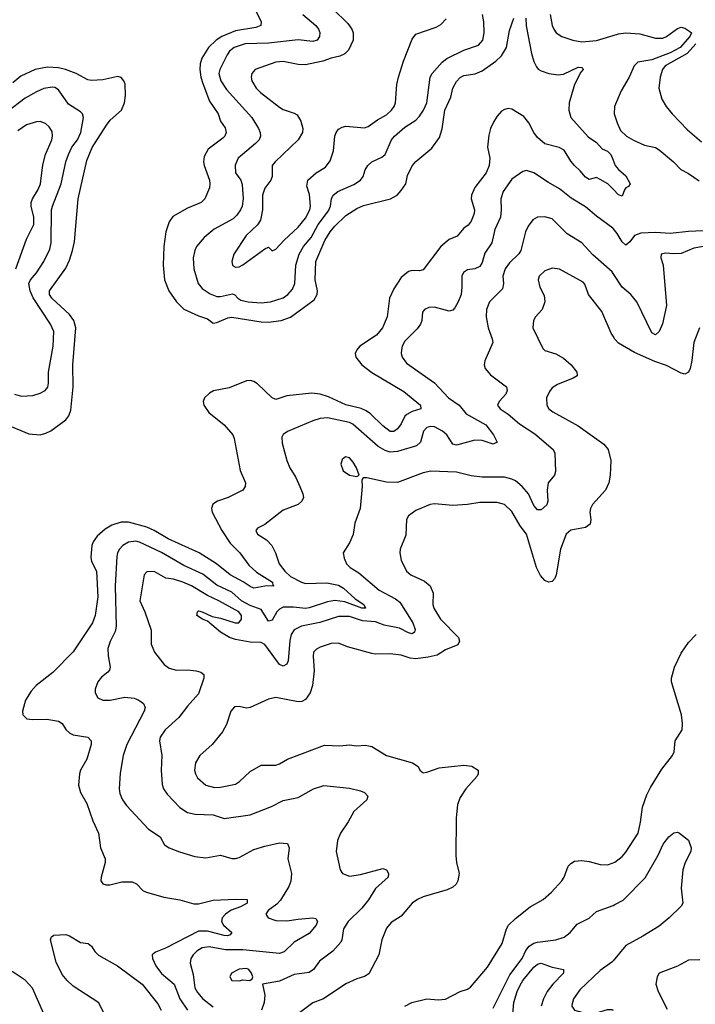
# Model space of a CAD drawing. Header units: inches. Extents: x 1305375 to 1407406, y 744550 to 841633.
# Tile 445 of 509: x 1386779 to 1390446, y 803421 to 808761. Entities that reach past the tile are written whole.
import ezdxf

# ---------------------------------------------------------------- set-up
doc = ezdxf.new("R2010")
doc.units = ezdxf.units.IN
doc.header["$MEASUREMENT"] = 0
doc.layers.add('B3880', color=7, linetype='Continuous')
doc.layers.add('B3890', color=7, linetype='Continuous')

msp = doc.modelspace()

# ---------------------------------------------------------------- linework, layer by layer
at = {"layer": 'B3880', "color": 5}
for points, elevation in [([(1388049.5, 808830), (1388090.4, 808750), (1388088.7, 808730), (1388060.7, 808719.3), (1387950, 808700.5), (1387876, 808670), (1387846.4, 808650), (1387803.5, 808610), (1387768.1, 808551.9), (1387759.1, 808520.9), (1387756.6, 808490), (1387762.5, 808450), (1387774.2, 808414.2), (1387810, 808319.5), (1387857.3, 808250), (1387870.2, 808210.2), (1387893.8, 808173.8), (1387900.2, 808150), (1387893.2, 808130), (1387881.5, 808118.5), (1387801.8, 808058.2), (1387781.6, 808018.4), (1387777.8, 807990), (1387780.9, 807970), (1387810, 807891), (1387811.5, 807870), (1387810, 807849), (1387784.9, 807790), (1387764, 807770), (1387690, 807738.2), (1387610, 807693), (1387590, 807664.2), (1387572.7, 807610), (1387561.4, 807530), (1387559, 807430), (1387566, 807350), (1387588.6, 807290), (1387630, 807231.6), (1387670, 807191.3), (1387750, 807154), (1387798.2, 807138.2), (1387830, 807115.8), (1387850, 807119.1), (1387910, 807144.1), (1387930, 807147), (1388090, 807121.6), (1388130, 807120.1), (1388198.4, 807130), (1388250, 807147), (1388378.5, 807241.5), (1388394.8, 807270), (1388395.2, 807290), (1388383.8, 807350), (1388387, 807450), (1388435.8, 807564.2), (1388464.1, 807610), (1388490, 807641), (1388550, 807698.6), (1388610, 807737.5), (1388646, 807754), (1388791.2, 807790), (1388827.6, 807810), (1388850, 807834), (1388875.8, 807870), (1388884.1, 807915.9), (1388910, 807967.9), (1388930, 807992.7), (1389016, 808064), (1389057.5, 808122.5), (1389071.7, 808168.3), (1389086.9, 808270), (1389119.5, 808340.5), (1389130.5, 808390), (1389150, 808426.5), (1389170, 808448), (1389190, 808458.2), (1389251.9, 808468.1), (1389290, 808483.5), (1389363.9, 808536.1), (1389394.5, 808565.5), (1389422.3, 808610), (1389437.1, 808702.9), (1389460.4, 808770)], 1020), ([(1388479.6, 808819.6), (1388559.6, 808739.6), (1388582.6, 808710), (1388590.2, 808690), (1388588.8, 808650), (1388564.4, 808595.6), (1388544, 808576), (1388516.4, 808563.6), (1388470, 808552.6), (1388424.6, 808535.4), (1388330, 808515.3), (1388290, 808517.5), (1388210, 808533.5), (1388170.1, 808529.9), (1388057.3, 808490), (1388039.5, 808470), (1388036.5, 808450), (1388039.6, 808430), (1388063.2, 808390), (1388086.6, 808366.6), (1388190, 808287.2), (1388210, 808274.7), (1388270, 808254.3), (1388284.7, 808244.7), (1388305.7, 808210), (1388315.8, 808170), (1388314, 808150), (1388290.3, 808110), (1388165.3, 807990), (1388150.3, 807970), (1388149, 807910), (1388141.7, 807890), (1388110, 807848), (1388096.6, 807810), (1388097.7, 807730), (1388086.1, 807673.9), (1388070, 807647.6), (1388008.2, 807590), (1387942.3, 807490), (1387930.3, 807450), (1387934.4, 807430), (1387950, 807418), (1387970, 807421), (1387990, 807431), (1388110, 807518), (1388130, 807526.8), (1388150, 807506.8), (1388170, 807516.3), (1388214.7, 807565.3), (1388290, 807636.5), (1388330, 807684), (1388355, 807730), (1388357.7, 807750), (1388353.1, 807813.1), (1388337.6, 807857.6), (1388343, 807890), (1388387.8, 807930), (1388438.3, 807961.7), (1388465.3, 807994.7), (1388483.1, 808050), (1388489, 808130), (1388496.4, 808150), (1388510, 808167.4), (1388530, 808178.8), (1388550, 808183.2), (1388650, 808175.3), (1388670, 808181.7), (1388721.6, 808218.4), (1388770, 808245), (1388797, 808270), (1388811.2, 808290), (1388818.3, 808310), (1388825.8, 808410), (1388835.9, 808450), (1388863.1, 808536.9), (1388910, 808655.3), (1388930, 808682.9), (1389039.9, 808720.1), (1389064.5, 808735.5), (1389094.1, 808765.9)], 1060), ([(1388315.6, 808790), (1388386.9, 808730), (1388402, 808710), (1388408.4, 808691.6), (1388407.4, 808670), (1388394.6, 808650), (1388370, 808642.6), (1388290, 808651), (1388130, 808632.8), (1388003.8, 808630), (1387942.9, 808610), (1387918.1, 808590), (1387905.3, 808570), (1387865, 808490), (1387861.2, 808470), (1387871.8, 808430), (1387901.5, 808381.5), (1388039.7, 808230), (1388076.2, 808170), (1388085.2, 808150), (1388086, 808130), (1388078.6, 808110), (1388060.2, 808090), (1387965.8, 808010), (1387948.4, 807971.6), (1387950.2, 807930), (1387979.3, 807890), (1387987, 807867), (1387992.4, 807790), (1387986.4, 807750), (1387978.1, 807730), (1387958.5, 807701.5), (1387938.3, 807681.7), (1387834.8, 807625.2), (1387780.6, 807579.4), (1387738.6, 807530), (1387729.2, 807510), (1387721.5, 807470), (1387724.6, 807410), (1387747.7, 807330), (1387770, 807303.2), (1387814, 807274), (1387850, 807259.2), (1387870, 807259), (1387934.1, 807274.1), (1387947.9, 807267.9), (1387963.6, 807250), (1387979.8, 807239.8), (1388018.8, 807230), (1388090, 807225.9), (1388140.9, 807230), (1388210, 807252.3), (1388234.4, 807270), (1388259.8, 807300.2), (1388272.7, 807330), (1388278.1, 807430), (1388296.1, 807490), (1388319.9, 807530), (1388361.1, 807578.9), (1388399, 807650), (1388456.2, 807723.8), (1388466.2, 807750), (1388472.3, 807790), (1388481.3, 807810), (1388505.6, 807830), (1388593.4, 807866.6), (1388629.8, 807890), (1388643.5, 807910), (1388653.7, 807946.3), (1388669.7, 807970.3), (1388689.8, 807990.2), (1388745.3, 808014.7), (1388762.6, 808030), (1388797.8, 808110), (1388813.3, 808130), (1388870, 808178.6), (1388930, 808216), (1388950, 808238), (1388970.8, 808270), (1388988.8, 808310), (1389007.4, 808450), (1389018.3, 808470), (1389071.5, 808530), (1389097, 808550), (1389190, 808595.4), (1389270, 808622.8), (1389293.3, 808650), (1389299.9, 808690), (1389298, 808750), (1389291.2, 808790)], 1040), ([(1389526.3, 808770), (1389527.8, 808727.8), (1389557.1, 808577.1), (1389570, 808534), (1389584.5, 808504.5), (1389593.3, 808493.3), (1389610, 808484.4), (1389651.3, 808470), (1389701.4, 808461.4), (1389730, 808466.2), (1389810, 808504.4), (1389830, 808501.6), (1389835.6, 808495.6), (1389836.9, 808490), (1389824.1, 808475.9), (1389791.2, 808410), (1389762.4, 808310), (1389759.5, 808270), (1389770.3, 808230), (1389865.3, 808125.3), (1389910, 808095.7), (1389940.8, 808060.8), (1389970, 808047.3), (1389988.6, 808030), (1390000, 807999.4)], 1020), ([(1389657.8, 808790), (1389669.4, 808730), (1389677.5, 808710), (1389690.3, 808690), (1389722.6, 808670), (1389781.6, 808650), (1389830, 808640.1), (1389910, 808649), (1390000, 808675)], 1040), ([(1386690, 806571.9), (1386830, 806515.4), (1386890, 806510.2), (1386922.3, 806517.7), (1386949.2, 806530.8), (1387029.8, 806590.2), (1387047, 806613), (1387057.4, 806642.6), (1387069.9, 806770.1), (1387068.8, 806890), (1387084.8, 807090), (1387072.5, 807130), (1387050, 807162), (1386953.1, 807250), (1386940.5, 807270), (1386941.7, 807290), (1387030, 807413.2), (1387050, 807457.3), (1387066.6, 807510), (1387076.2, 807556.2), (1387097.6, 807790), (1387143.1, 807996.9), (1387172.9, 808067.1), (1387250, 808189.1), (1387270, 808216.9), (1387331.7, 808270), (1387347.9, 808310), (1387354.6, 808350), (1387351.5, 808411.5), (1387344.7, 808430), (1387330, 808447.6), (1387312.2, 808452.3), (1387230, 808435.2), (1387170, 808431.1), (1387150, 808434.9), (1387085.4, 808470), (1387028.5, 808490), (1386990, 808499.1), (1386930, 808503.3), (1386863.6, 808490), (1386785.3, 808454.7), (1386742.2, 808417.8)], 1020), ([(1386750.8, 806730), (1386790, 806719.5), (1386850, 806723.6), (1386890, 806735.6), (1386918, 806750), (1386931.4, 806768.6), (1386935.8, 806790), (1386935.6, 806850), (1386962.1, 806990), (1386965.7, 807070), (1386946.5, 807110), (1386852, 807252), (1386835.7, 807290), (1386828.6, 807330), (1386838, 807350), (1386870, 807388.1), (1386911.3, 807450), (1386943.9, 807516.1), (1386950.5, 807550), (1386952.5, 807730), (1386956.8, 807750), (1387005.3, 807870), (1387030.5, 807990), (1387043.6, 808030), (1387062.4, 808070), (1387093.2, 808110), (1387111.5, 808150), (1387126.2, 808230), (1387119.8, 808250), (1387110, 808261.7), (1387043.6, 808303.6), (1386990, 808379.8), (1386970, 808393.5), (1386955.8, 808395.8), (1386910, 808388.4), (1386870, 808369.9), (1386810, 808335.2), (1386710, 808259.6)], 1040), ([(1390000, 807842), (1389971.2, 807871.2), (1389930, 807895.1), (1389910, 807905.2), (1389870, 807895.1), (1389850, 807906.6), (1389821.4, 807941.4), (1389789.8, 807970), (1389770, 807993.6), (1389733.9, 808053.9), (1389708.1, 808068.1), (1389630, 808088.6), (1389590, 808121.6), (1389570, 808148.4), (1389542.4, 808202.4), (1389515.7, 808235.7), (1389450, 808275.5), (1389430, 808279.5), (1389410, 808274.5), (1389395.2, 808264.8), (1389370, 808237.1), (1389351.9, 808208.1), (1389334.7, 808170), (1389325.9, 808134.1), (1389319.2, 808070), (1389330.7, 808009.3), (1389328.3, 807970), (1389310.4, 807929.6), (1389249.5, 807850), (1389231.4, 807810), (1389230.1, 807790), (1389247, 807730), (1389245.5, 807710), (1389230, 807668.3), (1389212.9, 807647.2), (1389189.2, 807630), (1389153.2, 807586.8), (1389110, 807569), (1389064.5, 807530), (1388970, 807404.7), (1388950, 807399.8), (1388910, 807401.4), (1388890, 807396), (1388850, 807362.9), (1388810, 807301.4), (1388786.5, 807250), (1388773.5, 807150), (1388748.3, 807090), (1388715.3, 807050), (1388625.4, 806990), (1388609.2, 806970), (1388600.2, 806950), (1388603.2, 806930), (1388636.9, 806890), (1388690, 806848.1), (1388863.6, 806743.6), (1388955.3, 806670), (1388956.3, 806650), (1388910, 806635.9), (1388880.3, 806619.7), (1388870.1, 806609.9), (1388850.2, 806570), (1388830, 806542.4), (1388810, 806526.9), (1388790, 806527.5), (1388750, 806558.2), (1388683.7, 806623.7), (1388660.5, 806640.5), (1388632.1, 806652.1), (1388550, 806672.9), (1388455.9, 806715.9), (1388410, 806730.9), (1388365.2, 806734.8), (1388230, 806720.3), (1388170, 806701.5), (1388150, 806709.7), (1388070, 806786.6), (1388050, 806799.1), (1388030, 806803.9), (1388010, 806801.6), (1387916, 806764), (1387832.2, 806747.8), (1387810, 806735.4), (1387783.1, 806710), (1387774.6, 806690), (1387778.5, 806670), (1387806, 806630), (1387890, 806564.6), (1387936.1, 806510), (1387943.6, 806490), (1387976.1, 806316.1), (1388004.2, 806250), (1388003.7, 806230), (1387990.2, 806209.8), (1387910.1, 806169.9), (1387852.7, 806150), (1387827.1, 806132.9), (1387819.7, 806110), (1387825, 806090), (1387877, 805990), (1387922.4, 805922.4), (1387974.2, 805870), (1388023.4, 805803.4), (1388065.4, 805765.4), (1388151.5, 805710), (1388152.5, 805692.5), (1388158, 805690), (1388110, 805689.2), (1388050, 805678.5), (1388030, 805686.1), (1387993.1, 805713.1), (1387922, 805750), (1387848.2, 805810), (1387753.8, 805870), (1387584.6, 805944.6), (1387510, 805990.4), (1387470, 806008.8), (1387370, 806035.8), (1387330, 806035.2), (1387280.4, 806019.6), (1387243, 805997), (1387200.7, 805959.3), (1387178, 805930), (1387170.9, 805910), (1387165.4, 805845.5), (1387170, 805822), (1387195.8, 805770), (1387203.6, 805630), (1387188.3, 805530), (1387174, 805490), (1387070, 805332.8), (1386958.7, 805221.3), (1386869.5, 805150.5), (1386841.3, 805118.7), (1386810.3, 805070), (1386795.5, 805010), (1386796.3, 804990), (1386818, 804970), (1386850, 804965.2), (1386926.6, 804966.6), (1386990, 804956.3), (1387010, 804943), (1387030.8, 804910.8), (1387051.4, 804891.4), (1387070, 804882.3), (1387150.2, 804870.2), (1387167.4, 804850), (1387167.9, 804830), (1387143.9, 804750), (1387110.2, 804690), (1387104.2, 804670), (1387098.6, 804610), (1387109, 804569), (1387144.2, 804510), (1387176.1, 804416.1), (1387208.1, 804350), (1387217.6, 804270), (1387242.6, 804210), (1387243.7, 804190), (1387221.3, 804110), (1387220.5, 804090), (1387230, 804074.8), (1387248.7, 804068.7), (1387268.9, 804068.9), (1387334.1, 804085.9), (1387390, 804085), (1387414, 804074), (1387450, 804036.5), (1387467.3, 804030), (1387562.7, 804002.7), (1387648.1, 803988.1), (1387725.2, 803965.2), (1387750, 803966.4), (1387830, 803985.3), (1387950, 803992), (1388014.8, 803990), (1388014.3, 803970), (1387977, 803950), (1387928, 803931.9), (1387895.8, 803910), (1387878.3, 803890), (1387875.3, 803870), (1387886, 803850), (1387931.6, 803810), (1387921.8, 803798.2), (1387907.2, 803792.8), (1387890, 803793.6), (1387798.5, 803818.5), (1387750, 803817), (1387570, 803724.6), (1387516.6, 803703.4), (1387499, 803690), (1387500.2, 803670), (1387518.8, 803630), (1387550, 803588.1), (1387618.7, 803530), (1387648.2, 803450), (1387690.9, 803390)], 1020), ([(1386757.8, 807410), (1386817, 807570), (1386855.6, 807650), (1386855.9, 807690), (1386841.6, 807750), (1386842.2, 807770), (1386848.8, 807790), (1386880.4, 807839.6), (1386892.7, 807870), (1386905.7, 807974.3), (1386920.2, 808030), (1386954, 808110), (1386958.3, 808130), (1386955, 808155), (1386939.9, 808179.9), (1386918.8, 808198.8), (1386890, 808208.8), (1386870, 808207.9), (1386815.8, 808190), (1386770, 808157.7)], 1060), ([(1390000, 807628.6), (1389998.8, 807630), (1389910, 807694.6), (1389850, 807746.6), (1389773.3, 807793.3), (1389710, 807843.8), (1389650, 807877.4), (1389570, 807931.2), (1389530, 807943.6), (1389510, 807937), (1389450, 807895.8), (1389403.5, 807830), (1389390.2, 807790), (1389392.9, 807730), (1389389.4, 807690), (1389357.5, 807622.5), (1389342.3, 807550), (1389304.8, 807495.2), (1389290, 807444.5), (1389277.1, 807422.9), (1389250.1, 807409.8), (1389210, 807403.9), (1389187.4, 807390), (1389179, 807370), (1389179.6, 807310), (1389174.7, 807270), (1389159.6, 807230), (1389141.2, 807198.8), (1389130, 807186.3), (1389110, 807179.8), (1389030, 807201.2), (1389000.7, 807199.3), (1388976.3, 807190), (1388965.9, 807174.1), (1388961.2, 807130), (1388954.2, 807110), (1388935.9, 807084.1), (1388870, 807017.7), (1388856, 806990), (1388851.9, 806970), (1388850.2, 806950), (1388855.2, 806930), (1388878.3, 806898.4), (1389031.5, 806791.5), (1389106.5, 806710), (1389164, 806670), (1389202.8, 806622.8), (1389310, 806563.2), (1389351.3, 806510), (1389370, 806469.2), (1389350, 806459.7), (1389290, 806478.2), (1389250, 806480.3), (1389150, 806452.8), (1389130, 806459.1), (1389098.3, 806510), (1389073.7, 806530), (1389030, 806552), (1389010, 806554), (1388989.1, 806550), (1388971.1, 806530), (1388954.7, 806470), (1388932.2, 806450), (1388830, 806419.5), (1388790, 806416.3), (1388763.9, 806423.9), (1388725.6, 806445.6), (1388587.8, 806567.8), (1388570, 806576.5), (1388450, 806601), (1388410, 806597.7), (1388370, 806585.8), (1388232.7, 806527.3), (1388209.1, 806510.9), (1388203, 806497), (1388204, 806464), (1388229, 806370), (1388246, 806330), (1388278.3, 806278.3), (1388300.7, 806230), (1388316.5, 806190), (1388318.9, 806170), (1388310.3, 806150), (1388290, 806131.3), (1388210, 806101.7), (1388110, 806022.9), (1388070, 806002.7), (1388060.5, 805990), (1388070.7, 805970), (1388119.5, 805939.5), (1388148.3, 805908.4), (1388168.4, 805870), (1388187.2, 805810), (1388217.7, 805770), (1388250, 805741.4), (1388308.4, 805710), (1388330, 805704), (1388446.4, 805706.4), (1388510, 805693.8), (1388537.6, 805677.6), (1388600.9, 805620.9), (1388647.4, 805590), (1388657.1, 805570), (1388637.2, 805570), (1388543.6, 805603.6), (1388490, 805610.3), (1388450, 805603.6), (1388350, 805570.3), (1388330, 805567.7), (1388265.8, 805574.2), (1388210, 805574), (1388190, 805564.7), (1388175.9, 805550), (1388150, 805504.2), (1388130, 805498.9), (1388090, 805562.2), (1388030, 805583.7), (1387982.6, 805610), (1387930, 805655.3), (1387850, 805695), (1387773.7, 805753.7), (1387670, 805800.8), (1387550, 805870.8), (1387430, 805926.7), (1387410, 805932.2), (1387370, 805927.7), (1387339.8, 805910), (1387321.1, 805890), (1387310.7, 805870), (1387306.9, 805850), (1387298.6, 805690), (1387303.5, 805470), (1387298, 805442), (1387270.7, 805389.3), (1387258.6, 805350), (1387259.3, 805310), (1387270.2, 805249.8), (1387266.8, 805233.2), (1387258.4, 805221.6), (1387224.2, 805195.8), (1387203.1, 805170), (1387188.7, 805130), (1387188.5, 805110), (1387203.1, 805083.1), (1387230.4, 805070.4), (1387270.4, 805070.3), (1387350, 805086.4), (1387400.4, 805080.4), (1387426.7, 805070), (1387451.6, 805051.6), (1387460.3, 805030), (1387455.6, 805010), (1387361.6, 804830), (1387340.6, 804770), (1387324.7, 804675.3), (1387319.3, 804590), (1387323.7, 804563.7), (1387337.6, 804530), (1387358.6, 804498.6), (1387478, 804370), (1387541.3, 804330), (1387565.3, 804285.3), (1387590.6, 804270), (1387647.7, 804247.7), (1387730, 804222.8), (1387790, 804214.7), (1387870, 804229.1), (1387930, 804212), (1387950, 804212), (1387970, 804216.5), (1388050, 804260.7), (1388110, 804278), (1388190, 804296.2), (1388232.7, 804292.7), (1388242.6, 804270), (1388234.2, 804210), (1388255.4, 804130), (1388251, 804089), (1388239.6, 804060.4), (1388195, 803985), (1388175.7, 803964.3), (1388127.4, 803930), (1388115.3, 803910), (1388128.4, 803890), (1388170, 803875.6), (1388230, 803873.4), (1388290, 803883.2), (1388370, 803889.3), (1388387, 803887), (1388396, 803870), (1388388.7, 803850), (1388350, 803804.3), (1388270, 803757.9), (1388214.4, 803705.6), (1388190, 803697.3), (1387990, 803715.9), (1387896.8, 803716.8), (1387807.6, 803732.4), (1387770, 803726.9), (1387740.7, 803710), (1387720.7, 803690), (1387709, 803670), (1387703.9, 803643.9), (1387721.8, 803581.8), (1387729.6, 803509.6), (1387744.1, 803484.1), (1387774.3, 803450), (1387830, 803407.9)], 1040), ([(1390000, 807385.1), (1389994.1, 807394.1), (1389890, 807485.1), (1389831.1, 807551.1), (1389750, 807600.4), (1389670, 807680.8), (1389630, 807691.6), (1389590, 807689.7), (1389564, 807676), (1389538.6, 807641.4), (1389525, 807610), (1389499, 807510), (1389489, 807491), (1389437.2, 807442.8), (1389413.8, 807410), (1389401.5, 807370), (1389404.6, 807330), (1389399.3, 807300.7), (1389330, 807231.2), (1389312.2, 807190), (1389311.8, 807150), (1389321.2, 807090), (1389344.2, 807030), (1389346.7, 807010), (1389303.8, 806910), (1389300.4, 806890), (1389306, 806870), (1389334.5, 806834.5), (1389421.3, 806770), (1389426, 806750), (1389418.5, 806730), (1389382.4, 806690), (1389372.4, 806670), (1389387, 806650), (1389430, 806622), (1389491.4, 806570), (1389575.4, 806515.4), (1389675.6, 806430), (1389684, 806410), (1389688.1, 806310), (1389681.3, 806290), (1389647.3, 806250), (1389642.1, 806210), (1389646.5, 806150), (1389639.6, 806130), (1389610, 806102), (1389590, 806102), (1389570, 806125.7), (1389541.2, 806190), (1389507.3, 806230), (1389470, 806259.3), (1389450, 806269.3), (1389410, 806279.4), (1389290, 806279.3), (1389230, 806286.6), (1389150, 806306.9), (1389010, 806312.8), (1388970, 806304), (1388830, 806251.8), (1388770, 806253.6), (1388663.1, 806276.9), (1388644, 806276), (1388636, 806264), (1388638.4, 806230), (1388626.7, 806110), (1388599.1, 806030), (1388590, 805969.3), (1388570, 805923.7), (1388535.5, 805870), (1388540.3, 805840.3), (1388553, 805810), (1388572.7, 805790), (1388620.2, 805760.2), (1388730, 805666.8), (1388819.6, 805619.7), (1388842.7, 805602.7), (1388913.2, 805490), (1388926, 805454), (1388921.6, 805438.4), (1388910.3, 805429.7), (1388890, 805434.8), (1388840.8, 805460.8), (1388757.5, 805477.5), (1388710, 805494.8), (1388640.2, 805500.2), (1388570, 805523.9), (1388510, 805524.9), (1388407.9, 805492.1), (1388308.8, 805471.2), (1388268.8, 805451.2), (1388253.3, 805426.7), (1388245.1, 805394.9), (1388236.8, 805283.2), (1388230, 805265.6), (1388210, 805254), (1388190, 805264.7), (1388110, 805372), (1388090, 805383), (1388030, 805385.6), (1387950, 805399.9), (1387918.5, 805410), (1387870, 805438.4), (1387799.4, 805499.4), (1387772.3, 805510), (1387740.7, 805530), (1387743.7, 805550), (1387750, 805554.4), (1387770.3, 805550.3), (1387823.4, 805523.4), (1387870, 805514.3), (1387949.7, 805490.3), (1387969.7, 805490.2), (1387983.8, 805510), (1387984.1, 805530), (1387968.5, 805550), (1387861.1, 805610), (1387798.4, 805638.4), (1387712.1, 805690), (1387665.6, 805710), (1387613.8, 805726.2), (1387572.2, 805732.2), (1387510, 805767.8), (1387470, 805767.3), (1387455.8, 805750), (1387432.1, 805610), (1387458.8, 805550), (1387492.9, 805450), (1387493.8, 805373.8), (1387511, 805331), (1387563.9, 805263.9), (1387590, 805244.6), (1387630, 805233.8), (1387690, 805235.2), (1387738, 805230), (1387762.2, 805222.2), (1387778.4, 805210), (1387778.9, 805190), (1387750, 805105.1), (1387690, 805038.7), (1387643.2, 804976.8), (1387568.4, 804910), (1387541.8, 804870), (1387537.7, 804850), (1387550.2, 804770), (1387546.9, 804690), (1387553, 804613), (1387559.6, 804590), (1387580.3, 804560.3), (1387647.9, 804487.9), (1387690, 804460.7), (1387732.1, 804452.1), (1387829.1, 804449.1), (1387890, 804428), (1388030, 804449.3), (1388146.4, 804493.6), (1388210, 804526), (1388290, 804542.8), (1388374, 804590), (1388430, 804607.2), (1388570, 804593), (1388630, 804578.9), (1388650.4, 804570), (1388668.2, 804550), (1388664.4, 804530), (1388592.9, 804467.1), (1388562, 804410), (1388520.7, 804350), (1388505, 804310), (1388497.4, 804250), (1388518.4, 804150), (1388530.8, 804130), (1388570, 804116.5), (1388630, 804124.9), (1388750, 804157), (1388770.3, 804150.2), (1388782, 804130), (1388778.5, 804110), (1388711, 804049), (1388672.6, 803987.4), (1388637.2, 803942.8), (1388562, 803870), (1388537.4, 803830), (1388527.2, 803770), (1388521.6, 803758.4), (1388479.5, 803710), (1388405.9, 803654.1), (1388373.4, 803610), (1388350, 803593), (1388270, 803583.1), (1388190, 803546.8), (1388098, 803530), (1388109.1, 803470), (1388106.2, 803430), (1388091, 803390)], 1060), ([(1390000, 807044.2), (1389990, 807060.7), (1389938.9, 807178.9), (1389865.7, 807270), (1389847.1, 807327.1), (1389838.1, 807338.1), (1389710, 807408.4), (1389670, 807412.6), (1389630, 807398.9), (1389598, 807370), (1389592.8, 807350), (1389603.2, 807310), (1389625.4, 807265.5), (1389630.2, 807230), (1389614.4, 807190), (1389579.6, 807150), (1389568.9, 807130), (1389564.2, 807090), (1389617.8, 806977.8), (1389630, 806967.6), (1389690, 806948), (1389730, 806924.9), (1389772.2, 806890), (1389802.8, 806850), (1389804.7, 806835.3), (1389804.7, 806830), (1389782.8, 806817.2), (1389697.9, 806782.1), (1389670, 806764), (1389654.9, 806745.1), (1389639, 806710), (1389639.6, 806670), (1389652, 806650), (1389673.8, 806633.8), (1389810, 806557.7), (1389950, 806459.5), (1389974, 806430), (1389988.5, 806370), (1389984.4, 806290), (1389977, 806250), (1389958, 806210), (1389888.6, 806131.4), (1389877.3, 806110), (1389873.6, 806090), (1389879, 806050), (1389874.9, 806025.1), (1389850, 806007.3), (1389770, 805993.1), (1389745.5, 805970), (1389715, 805890), (1389691.3, 805750), (1389683.1, 805730), (1389670, 805714.7), (1389650, 805709.8), (1389630, 805719.2), (1389606, 805746), (1389584, 805790), (1389530, 805970.8), (1389496.1, 806016.1), (1389450, 806094.3), (1389410, 806130.8), (1389370, 806142.2), (1389350, 806142.9), (1389277.4, 806142.6), (1389210, 806130.9), (1389130, 806125.6), (1389030, 806135.5), (1389007.8, 806132.2), (1388930, 806098.8), (1388890.3, 806070), (1388879.5, 806050), (1388874.3, 805965.7), (1388844.2, 805890), (1388842, 805870), (1388850.3, 805830.3), (1388878.7, 805770), (1388903.1, 805750), (1388976.5, 805716.5), (1389007.3, 805690), (1389022.8, 805650), (1389020.8, 805590), (1389027.1, 805570), (1389062.6, 805510), (1389161.6, 805410), (1389167.1, 805390), (1389156.9, 805370), (1389090, 805342.6), (1389045.1, 805314.9), (1388997.1, 805302.9), (1388930, 805295.2), (1388898.8, 805298.8), (1388850, 805313.8), (1388790, 805321.8), (1388710, 805320.3), (1388690, 805324), (1388559.4, 805359.4), (1388510, 805379.2), (1388470, 805377.2), (1388410, 805358.5), (1388390, 805347.8), (1388374.9, 805330), (1388371.6, 805308.5), (1388378.5, 805230), (1388368.1, 805150), (1388356.1, 805110), (1388330, 805074.7), (1388310, 805063.5), (1388290, 805060.9), (1388170, 805084), (1388130, 805075.1), (1388030, 805031.2), (1388010, 805026.6), (1387970, 805035.4), (1387945.9, 805034.1), (1387925.3, 805010), (1387902.2, 804937.8), (1387880.6, 804899.4), (1387824.6, 804830), (1387757.4, 804770), (1387734, 804730), (1387727.8, 804690), (1387732.9, 804670), (1387744.9, 804650), (1387790.1, 804610.2), (1387836.3, 804596.3), (1387870, 804598.5), (1387950, 804614.5), (1387973.3, 804630), (1388030, 804683.6), (1388090, 804718), (1388170, 804718.4), (1388190, 804724.9), (1388232.7, 804750), (1388433.2, 804826.8), (1388516.6, 804823.4), (1388567.9, 804827.9), (1388610, 804822.8), (1388653.6, 804826.4), (1388690, 804819.3), (1388770, 804770.2), (1388911, 804730), (1388942, 804710), (1388951.3, 804690), (1388970, 804676), (1388990, 804679.1), (1389056.3, 804703.7), (1389190, 804717.2), (1389233, 804713), (1389267.3, 804690), (1389267.3, 804670), (1389262, 804658), (1389200.7, 804590), (1389170, 804542), (1389155.9, 804504.1), (1389148, 804430), (1389147.2, 804227.2), (1389150.2, 804190), (1389164, 804130), (1389158, 804090), (1389147.8, 804072.2), (1389130, 804055.6), (1389098.9, 804041.1), (1388970, 804004.4), (1388938, 803990), (1388910, 803969.6), (1388850, 803898.7), (1388795.5, 803864.5), (1388770, 803833.6), (1388745.5, 803770), (1388729.1, 803690), (1388674.6, 803585.4), (1388650, 803571.1), (1388610, 803559.8), (1388550, 803532), (1388428.9, 803451.1), (1388370, 803428.2), (1388290, 803369.7)], 1080), ([(1388869.7, 803410), (1388907, 803430), (1388990, 803450.2), (1389050, 803446), (1389090, 803448.9), (1389169.4, 803490), (1389210, 803503.2), (1389226.7, 803513.3), (1389317.8, 803622.2), (1389397.4, 803750), (1389422, 803830), (1389432.4, 803850), (1389470, 803886.5), (1389550, 803949), (1389619.6, 803990), (1389666, 804030), (1389721.3, 804090), (1389734.7, 804110), (1389757, 804170), (1389770, 804184.9), (1389790, 804197.1), (1389830, 804200.4), (1389870, 804194.9), (1389930, 804178.7), (1389970, 804177), (1390000, 804188.2)], 1080), ([(1389350, 803399.6), (1389439.5, 803580.5), (1389505.8, 803670), (1389526.4, 803713.6), (1389544.5, 803735.5), (1389570, 803751.8), (1389590, 803758.1), (1389689, 803770), (1389734.1, 803785.9), (1389766.9, 803810), (1389804.9, 803855.1), (1389870, 803888.2), (1389910, 803923.9), (1390000, 803957.7)], 1060), ([(1387286.5, 803270), (1387209.8, 803429.8), (1387070, 803519.6), (1387036.9, 803550), (1387010, 803583.2), (1386977.1, 803650), (1386947.5, 803770), (1386952.9, 803787.1), (1386964.4, 803795.6), (1387030, 803799.9), (1387050, 803792.7), (1387110, 803756.9), (1387150.4, 803750.4), (1387170, 803736.1), (1387187.7, 803707.7), (1387207.1, 803687.1), (1387310, 803629), (1387443.8, 803530), (1387530, 803422.8), (1387547.8, 803390)], 980), ([(1389452.1, 803327.9), (1389461.3, 803430), (1389479.4, 803490), (1389495.3, 803524.7), (1389510, 803550.8), (1389570, 803622), (1389590, 803639.3), (1389610, 803644.8), (1389670, 803623), (1389730.4, 803610), (1389731.1, 803590), (1389673.1, 803530), (1389642.6, 803490), (1389622.2, 803450), (1389610, 803411.6)], 1040), ([(1390000, 803657.5), (1389993.7, 803650), (1389930, 803604.4), (1389820, 803500), (1389784.4, 803450), (1389776.5, 803416.5), (1389776.5, 803410), (1389790.4, 803390), (1389850, 803372.7), (1389910, 803375), (1389970, 803393.2), (1389992.7, 803392.7), (1390000, 803389.9)], 1060), ([(1386909.9, 803370), (1386848.8, 803508.8), (1386810, 803551.9), (1386739.3, 803599.3)], 1020)]:
    msp.add_lwpolyline(points, dxfattribs=dict(at, elevation=elevation))
at = {"layer": 'B3880', "color": 5, "elevation": 1060}
for points in [[(1388547.3, 806390), (1388530, 806375.1), (1388522, 806350), (1388534.7, 806314.7), (1388570, 806290.4), (1388610, 806284), (1388622, 806290), (1388607.8, 806330), (1388590, 806360.9), (1388570, 806385.1)], [(1388010, 803614.8), (1387970, 803610.8), (1387928.5, 803590), (1387919.3, 803570), (1387930, 803550.8), (1387970, 803548.9), (1387990, 803553), (1388029.1, 803550.9), (1388040.4, 803559.6), (1388044, 803570), (1388037, 803590), (1388022.7, 803610)]]:
    msp.add_lwpolyline(points, close=True, dxfattribs=at)
at = {"layer": 'B3890', "color": 5}
for points, elevation in [([(1390000, 808675), (1390030, 808683.7), (1390070, 808689.7), (1390144.3, 808684.3), (1390230, 808660.8), (1390270, 808660.1), (1390290, 808669), (1390350, 808713.9), (1390370, 808721.3), (1390390, 808715.8), (1390416.8, 808696.8), (1390424.8, 808690), (1390416.1, 808670), (1390363.1, 808610), (1390310, 808580.8), (1390210, 808543.3), (1390134.9, 808530), (1390113.6, 808510), (1390087.9, 808450), (1390044.4, 808375.6), (1390007.6, 808290), (1390006, 808250), (1390021.4, 808201.4), (1390040.6, 808160.6), (1390072.2, 808130), (1390110, 808107), (1390170, 808080.8), (1390230, 808067.1), (1390250, 808055.4), (1390327, 807990), (1390367.7, 807947.7), (1390410, 807927.1), (1390466.8, 807886.8)], 1040), ([(1390449.3, 808630), (1390402.8, 808577.2), (1390282.8, 808510), (1390268, 808490), (1390255.6, 808450), (1390248.9, 808390), (1390264.4, 808330), (1390287.8, 808290), (1390320.3, 808250), (1390404.2, 808164.2), (1390479.4, 808099.4)], 1060), ([(1390000, 807999.4), (1390010.7, 807970.7), (1390030, 807948), (1390070, 807914), (1390092, 807870), (1390084.5, 807855.5), (1390070, 807849.4), (1390061.8, 807838.2), (1390050, 807803.7), (1390030, 807811.5), (1390000, 807842)], 1020), ([(1390530, 807616.9), (1390410, 807612.8), (1390310, 807601), (1390230, 807607.5), (1390150, 807603.7), (1390115.8, 807590), (1390090, 807555.6), (1390070, 807538.4), (1390050, 807556.2), (1390022, 807602), (1390000, 807628.6)], 1040), ([(1390490, 807530.8), (1390437.3, 807522.7), (1390370, 807493.4), (1390330, 807490.6), (1390285.8, 807494.2), (1390261, 807490), (1390259.5, 807470), (1390271.3, 807430), (1390289.2, 807210.8), (1390267.8, 807112.2), (1390250.2, 807069.8), (1390230, 807051.6), (1390210, 807062), (1390129, 807230), (1390096.8, 807270), (1390049.8, 807310), (1390000, 807385.1)], 1060), ([(1390468.4, 807090), (1390437.7, 807010), (1390428, 806912), (1390419.1, 806870), (1390410, 806849.5), (1390390, 806838.7), (1390370, 806844), (1390290, 806884.7), (1390226.9, 806906.9), (1390115.8, 806955.8), (1390030, 807006.9), (1390010, 807027.8), (1390000, 807044.2)], 1080), ([(1390000, 804188.2), (1390010, 804192), (1390050, 804223.1), (1390070, 804245.3), (1390135.3, 804350), (1390148.6, 804408.6), (1390158.8, 804490), (1390183.6, 804556.4), (1390203.3, 804596.7), (1390264.1, 804695.9), (1390321.8, 804770), (1390330.9, 804790), (1390336.4, 804850), (1390374.7, 804910), (1390376.9, 804943.1), (1390371.1, 804990), (1390316.2, 805170), (1390316.2, 805190), (1390333.6, 805250), (1390370, 805324.9), (1390410, 805383.8), (1390450, 805426)], 1080), ([(1390000, 803957.7), (1390010, 803961.5), (1390054.3, 803985.7), (1390173.7, 804106.3), (1390245.4, 804230), (1390271, 804289), (1390302.4, 804330), (1390330, 804350.3), (1390350, 804353.7), (1390361, 804350), (1390410, 804310.5), (1390423.1, 804270), (1390422.6, 804250), (1390390.3, 804190), (1390379, 804150), (1390368.9, 804050), (1390378, 803970), (1390370, 803954), (1390304.9, 803890), (1390250, 803845.6), (1390161.6, 803790), (1390070, 803740.5), (1390000, 803657.5)], 1060), ([(1390470, 803661.8), (1390410, 803660.4), (1390350, 803628.5), (1390250.7, 803590), (1390238.4, 803570), (1390232.2, 803530), (1390244.2, 803490), (1390293.9, 803393.9)], 1080)]:
    msp.add_lwpolyline(points, dxfattribs=dict(at, elevation=elevation))

doc.saveas('drawing.dxf')
